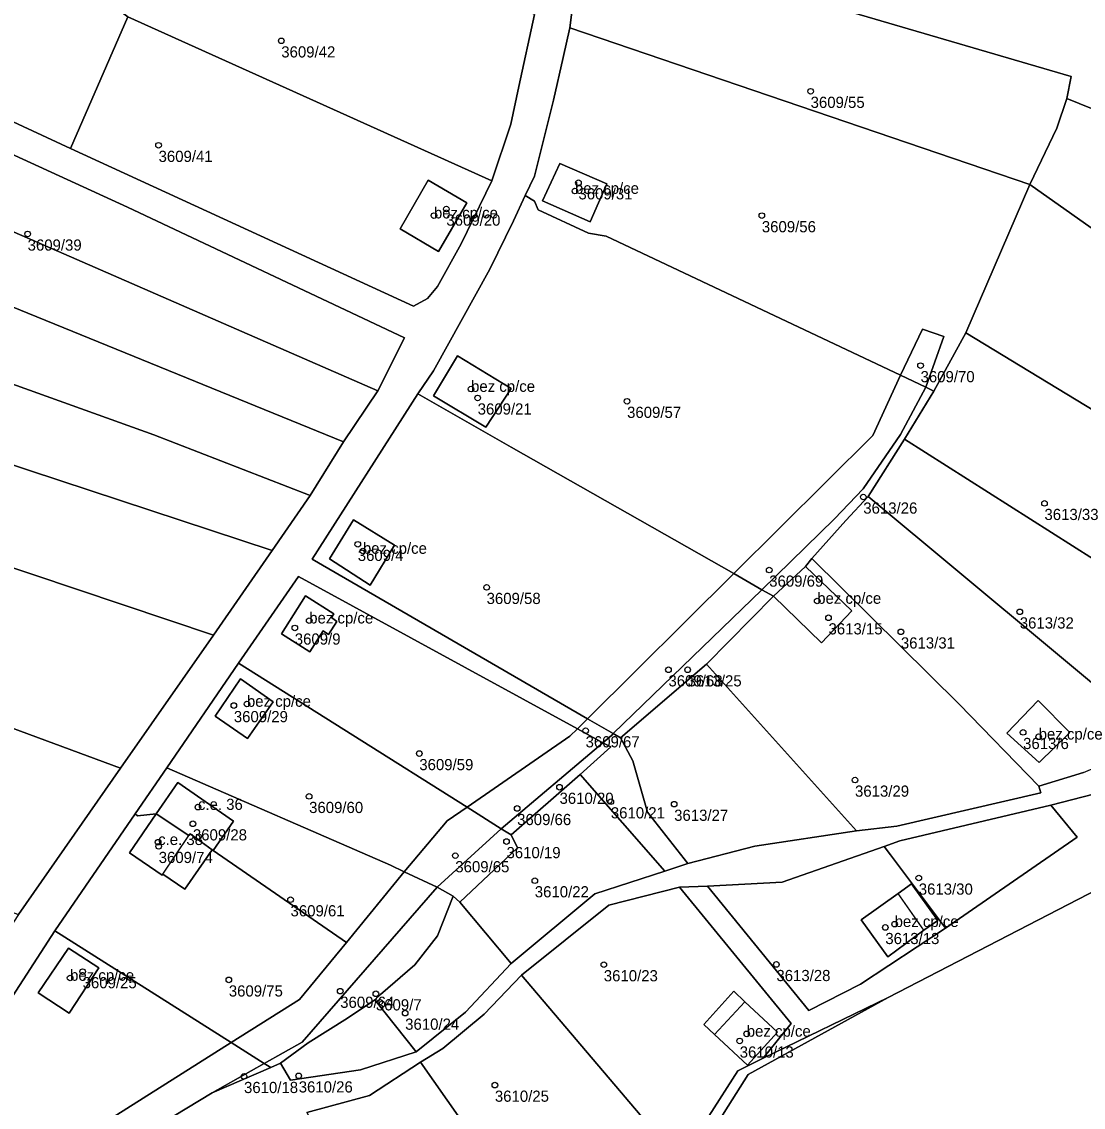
# Model space of a CAD drawing. Extents: x -878211 to -870363, y -1058464 to -1052522.
# Drawn here: x -875358 to -875263.1, y -1055357 to -1055259.9 of the extents above; entities that cross this region are included whole.
import ezdxf

# ---------------------------------------------------------------- set-up
doc = ezdxf.new("R2010")
doc.units = 0
for name, color, linetype in [('Definiční body', 7, 'Continuous'), ('Polygon budovy', 7, 'Continuous'), ('Polygon parcely', 7, 'Continuous')]:
    doc.layers.add(name, color=color, linetype=linetype)

msp = doc.modelspace()

# ---------------------------------------------------------------- linework, layer by layer
at = {"layer": 'Definiční body'}
for centre in [(-875334.8, -1055261.58994), (-875287.47, -1055266.09994), (-875345.77, -1055270.92994), (-875308.23, -1055274.27994), (-875308.54, -1055275.01994), (-875321.15, -1055277.21994), (-875320.04, -1055276.62994), (-875291.83, -1055277.21994), (-875357.48, -1055278.85994), (-875277.64, -1055290.62994), (-875317.83, -1055292.72994), (-875317.24, -1055293.51994), (-875303.88, -1055293.81994), (-875282.76, -1055302.37994), (-875266.56, -1055302.94994), (-875327.96, -1055306.60994), (-875327.5, -1055307.20994), (-875291.17, -1055308.90994), (-875316.44, -1055310.45994), (-875286.88, -1055311.67994), (-875268.77, -1055312.64994), (-875333.59, -1055314.08994), (-875332.3, -1055313.43994), (-875285.87, -1055313.17994), (-875279.4, -1055314.43994), (-875300.18, -1055317.82994), (-875298.47, -1055317.82994), (-875337.87, -1055320.88994), (-875339.04, -1055321.02994), (-875307.59, -1055323.27994), (-875268.47, -1055323.42994), (-875267.08, -1055323.81994), (-875322.46, -1055325.31994), (-875283.5, -1055327.68994), (-875309.92, -1055328.32994), (-875332.31, -1055329.14994), (-875305.33, -1055329.62994), (-875342.25, -1055330.10994), (-875313.71, -1055330.22994), (-875299.67, -1055329.84994), (-875342.7, -1055331.59994), (-875345.81, -1055333.24994), (-875314.66, -1055333.18994), (-875345.76, -1055333.61994), (-875319.24, -1055334.44994), (-875312.13, -1055336.68994), (-875277.8, -1055336.44994), (-875333.97, -1055338.38994), (-875280.79, -1055340.86994), (-875279.96, -1055340.57994), (-875305.96, -1055344.19994), (-875290.53, -1055344.17994), (-875352.56, -1055344.81994), (-875353.68, -1055345.38994), (-875339.49, -1055345.55994), (-875329.53, -1055346.56994), (-875326.34, -1055346.79994), (-875323.72, -1055348.52994), (-875293.18, -1055350.38994), (-875293.81, -1055351.01994), (-875338.13, -1055354.18994), (-875333.24, -1055354.13994), (-875315.7, -1055354.96994)]:
    msp.add_circle(centre, 0.25, dxfattribs=at)
at = {"layer": 'Polygon budovy'}
for points in [[(-875309.89, -1055272.55), (-875311.43, -1055275.91), (-875307.19, -1055277.78), (-875305.68, -1055274.37)], [(-875318.2, -1055276.08), (-875321.67, -1055274.04), (-875324.18, -1055278.39), (-875320.75, -1055280.44)], [(-875319.05, -1055289.77), (-875321.19, -1055293.34), (-875316.5, -1055296.15), (-875314.24, -1055292.69)], [(-875328.34, -1055304.43), (-875330.48, -1055307.92), (-875326.86, -1055310.27), (-875324.69, -1055306.69)], [(-875287.94, -1055308.58), (-875290.78, -1055311.26), (-875286.49, -1055315.41), (-875283.78, -1055312.56)], [(-875334.79, -1055314.62), (-875332.24, -1055316.23), (-875331.06, -1055314.35), (-875330.59, -1055314.67), (-875329.83, -1055313.51), (-875330.31, -1055313.15), (-875330.1, -1055312.82), (-875332.64, -1055311.21)], [(-875340.72, -1055321.98), (-875337.83, -1055323.97), (-875335.53, -1055320.69), (-875338.44, -1055318.64)], [(-875269.94, -1055323.49), (-875267.02, -1055326.11), (-875264.3, -1055323.43), (-875267.13, -1055320.57)], [(-875340.97, -1055333.93), (-875340.88, -1055333.99), (-875339.07, -1055331.36), (-875344.05, -1055327.92), (-875345.98, -1055330.72), (-875343.07, -1055332.66), (-875342.95, -1055332.49)], [(-875345.98, -1055330.72), (-875348.37, -1055334.19), (-875345.46, -1055336.19), (-875345.4, -1055336.1), (-875343.07, -1055332.66)], [(-875279.65, -1055337.82), (-875282.96, -1055340.2), (-875280.58, -1055343.49), (-875277.34, -1055341.12)], [(-875356.54, -1055346.71), (-875353.77, -1055348.53), (-875351.12, -1055344.49), (-875353.83, -1055342.72)], [(-875293.34, -1055347.52), (-875296.07, -1055350.44), (-875293.12, -1055353.19), (-875290.42, -1055350.23)]]:
    msp.add_lwpolyline(points, close=True, dxfattribs=at)
at = {"layer": 'Polygon parcely'}
for points in [[(-875231.79, -1055227.05), (-875224.67, -1055262.34), (-875226.76, -1055267.1), (-875229.31, -1055272.89), (-875225.06, -1055286.96), (-875220.69, -1055301.45), (-875229.15, -1055309.71), (-875259.08, -1055336.05), (-875280.53, -1055347.13), (-875293.06, -1055354.03), (-875306.02, -1055374.55), (-875312.45, -1055379.64), (-875339.18, -1055400.55), (-875361.39, -1055412.55), (-875359.75, -1055415.8), (-875334.2, -1055401.89), (-875295.89, -1055379.59), (-875257.96, -1055358.31), (-875248.53, -1055352.74), (-875243.72, -1055348.71), (-875221.1, -1055321.52), (-875212.34, -1055291.26), (-875214.82, -1055274.23), (-875220.48, -1055256.01)], [(-875367.97, -1055361.13), (-875355.06, -1055341.16), (-875347.87, -1055330.72), (-875345.03, -1055326.59), (-875338.63, -1055317.25), (-875333.25, -1055309.49), (-875308.32, -1055323.1), (-875307.43, -1055322.21), (-875332.05, -1055307.95), (-875322.6, -1055293.16), (-875321.2, -1055291.1), (-875316.16, -1055282.02), (-875314.03, -1055277.7), (-875312.99, -1055275.43), (-875312.16, -1055273.69), (-875310.46, -1055266.9), (-875309.58, -1055263.08), (-875308.99, -1055260.44), (-875307.96, -1055252.23)], [(-875312.17, -1055259.24), (-875313.57, -1055265.67), (-875314.28, -1055269.04), (-875315.98, -1055274.1), (-875318.71, -1055279.73), (-875320.84, -1055283.56), (-875321.72, -1055284.62), (-875322.97, -1055285.31), (-875353.65, -1055271.23), (-875389.76, -1055254.42)], [(-875392.41, -1055256.08), (-875358.61, -1055271.84), (-875348.56, -1055276.46), (-875323.79, -1055288.15), (-875326.18, -1055292.88), (-875329.23, -1055297.44), (-875332.21, -1055302.25), (-875335.61, -1055307.16), (-875340.85, -1055314.72), (-875349.18, -1055326.62), (-875358.29, -1055339.7), (-875371.29, -1055359.65), (-875373.8, -1055356.3), (-875375.78, -1055352.39), (-875373.16, -1055359.84)], [(-875263.07, -1055327.02), (-875267.05, -1055328.24), (-875266.88, -1055328.84), (-875279.76, -1055331.82), (-875283.38, -1055332.24), (-875292.46, -1055333.6), (-875298.46, -1055335.16), (-875300.49, -1055335.85), (-875306.75, -1055337.85), (-875314.25, -1055344.08), (-875318.34, -1055348.46), (-875322.73, -1055351.99), (-875327.73, -1055353.59), (-875333.98, -1055354.53), (-875334.87, -1055353), (-875335.74, -1055353.4), (-875340.97, -1055355.66), (-875352.31, -1055362.5)], [(-875332.52, -1055357.43), (-875326.91, -1055355.9), (-875322.35, -1055352.93), (-875320.34, -1055351.69), (-875316.66, -1055348.61), (-875313.33, -1055345.14), (-875305.52, -1055338.87), (-875299.2, -1055337.28), (-875296.68, -1055337.18), (-875290, -1055336.82), (-875280.89, -1055333.63), (-875279.48, -1055333.14), (-875265.98, -1055329.95), (-875253.5, -1055326.71)], [(-875253.5, -1055326.71), (-875265.98, -1055329.95), (-875263.65, -1055332.81), (-875275.41, -1055340.92), (-875283.02, -1055345.93), (-875287.63, -1055348.31), (-875296.68, -1055337.18), (-875299.2, -1055337.28), (-875289.21, -1055349.45), (-875291.71, -1055352.57), (-875280.53, -1055347.13), (-875259.08, -1055336.05)]]:
    msp.add_lwpolyline(points, dxfattribs=at)
for points in [[(-875307.96, -1055252.23), (-875285.58, -1055258.51), (-875264.17, -1055264.79), (-875264.57, -1055266.74), (-875262.36, -1055267.65), (-875237.21, -1055279.52), (-875238.14, -1055271.52), (-875239.89, -1055261.36), (-875242.69, -1055247.5), (-875263.34, -1055244.75), (-875280.53, -1055241.35), (-875305.98, -1055236.2), (-875307.08, -1055243.78)], [(-875380.61, -1055244.15), (-875392.81, -1055238.7), (-875392.34, -1055253.06), (-875391.06, -1055253.27), (-875389.76, -1055254.42), (-875353.65, -1055271.23), (-875348.52, -1055259.43), (-875349.34, -1055258.82), (-875367.02, -1055250.53), (-875370.11, -1055249.03), (-875378.32, -1055245.23)], [(-875349.34, -1055258.82), (-875348.52, -1055259.43), (-875315.98, -1055274.1), (-875314.28, -1055269.04), (-875313.57, -1055265.67), (-875312.17, -1055259.24), (-875314.56, -1055258.15), (-875343.99, -1055245.46)], [(-875267.86, -1055274.43), (-875265.47, -1055269.39), (-875264.57, -1055266.74), (-875264.17, -1055264.79), (-875285.58, -1055258.51), (-875307.96, -1055252.23), (-875308.99, -1055260.44)], [(-875392.41, -1055256.08), (-875392.16, -1055264.55), (-875385.79, -1055267.02), (-875371.08, -1055273.68), (-875363.64, -1055276.56), (-875326.18, -1055292.88), (-875323.79, -1055288.15), (-875348.56, -1055276.46), (-875358.61, -1055271.84)], [(-875315.98, -1055274.1), (-875348.52, -1055259.43), (-875353.65, -1055271.23), (-875322.97, -1055285.31), (-875321.72, -1055284.62), (-875320.84, -1055283.56), (-875318.71, -1055279.73)], [(-875312.15, -1055275.93), (-875311.84, -1055276.7), (-875307.33, -1055278.79), (-875305.76, -1055279.06), (-875279.44, -1055291.5), (-875277.48, -1055287.37), (-875275.55, -1055288.04), (-875277.18, -1055292.57), (-875276.45, -1055292.91), (-875273.58, -1055287.69), (-875267.86, -1055274.43), (-875308.99, -1055260.44), (-875309.58, -1055263.08), (-875310.46, -1055266.9), (-875312.16, -1055273.69), (-875312.99, -1055275.43)], [(-875326.18, -1055292.88), (-875363.64, -1055276.56), (-875371.08, -1055273.68), (-875385.79, -1055267.02), (-875392.16, -1055264.55), (-875391.85, -1055271.93), (-875329.23, -1055297.44)], [(-875237.21, -1055279.52), (-875262.36, -1055267.65), (-875264.57, -1055266.74), (-875265.47, -1055269.39), (-875267.86, -1055274.43), (-875236.32, -1055296.72), (-875236.27, -1055291.74)], [(-875391.85, -1055271.93), (-875390.99, -1055280.72), (-875363.91, -1055290.48), (-875346.18, -1055296.82), (-875332.21, -1055302.25), (-875329.23, -1055297.44)], [(-875309.89, -1055272.55), (-875311.43, -1055275.91), (-875307.19, -1055277.78), (-875305.68, -1055274.37)], [(-875309.89, -1055272.55), (-875305.68, -1055274.37), (-875307.19, -1055277.78), (-875311.43, -1055275.91)], [(-875324.18, -1055278.39), (-875320.75, -1055280.44), (-875318.2, -1055276.08), (-875321.67, -1055274.04)], [(-875324.18, -1055278.39), (-875321.67, -1055274.04), (-875318.2, -1055276.08), (-875320.75, -1055280.44)], [(-875267.86, -1055274.43), (-875273.58, -1055287.69), (-875240.8, -1055307.61), (-875238.21, -1055301.95), (-875236.32, -1055296.72)], [(-875294.34, -1055309.23), (-875281.91, -1055296.87), (-875279.44, -1055291.5), (-875305.76, -1055279.06), (-875307.33, -1055278.79), (-875311.84, -1055276.7), (-875312.15, -1055275.93), (-875312.99, -1055275.43), (-875314.03, -1055277.7), (-875316.16, -1055282.02), (-875321.2, -1055291.1), (-875322.6, -1055293.16), (-875314.25, -1055297.91)], [(-875390.53, -1055289.34), (-875365.57, -1055297.31), (-875335.61, -1055307.16), (-875332.21, -1055302.25), (-875346.18, -1055296.82), (-875363.91, -1055290.48), (-875390.99, -1055280.72), (-875390.44, -1055288.55)], [(-875279.44, -1055291.5), (-875277.18, -1055292.57), (-875275.55, -1055288.04), (-875277.48, -1055287.37)], [(-875273.58, -1055287.69), (-875276.45, -1055292.91), (-875279.07, -1055297.22), (-875249.02, -1055316.28), (-875244.75, -1055312.83), (-875240.8, -1055307.61)], [(-875390.53, -1055289.34), (-875389.52, -1055298.41), (-875340.85, -1055314.72), (-875335.61, -1055307.16), (-875365.57, -1055297.31)], [(-875316.5, -1055296.15), (-875314.24, -1055292.69), (-875319.05, -1055289.77), (-875321.19, -1055293.34)], [(-875316.5, -1055296.15), (-875321.19, -1055293.34), (-875319.05, -1055289.77), (-875314.24, -1055292.69)], [(-875282.77, -1055301.66), (-875279.42, -1055296.78), (-875277.18, -1055292.57), (-875279.44, -1055291.5), (-875281.91, -1055296.87), (-875294.34, -1055309.23), (-875291.82, -1055310.67), (-875285.33, -1055304.34)], [(-875307.43, -1055322.21), (-875294.34, -1055309.23), (-875314.25, -1055297.91), (-875322.6, -1055293.16), (-875332.05, -1055307.95)], [(-875282.33, -1055302.34), (-875279.07, -1055297.22), (-875276.45, -1055292.91), (-875277.18, -1055292.57), (-875279.42, -1055296.78), (-875282.77, -1055301.66), (-875285.33, -1055304.34), (-875291.82, -1055310.67), (-875290.78, -1055311.26), (-875287.94, -1055308.58), (-875287.35, -1055307.87), (-875284.31, -1055304.48)], [(-875279.07, -1055297.22), (-875282.33, -1055302.34), (-875257.75, -1055322.82), (-875249.02, -1055316.28)], [(-875386.58, -1055312.79), (-875349.18, -1055326.62), (-875340.85, -1055314.72), (-875389.52, -1055298.41), (-875388.86, -1055300.92)], [(-875282.33, -1055302.34), (-875284.31, -1055304.48), (-875287.35, -1055307.87), (-875274.2, -1055320.91), (-875267.05, -1055328.24), (-875263.07, -1055327.02), (-875259.69, -1055325.58), (-875257.69, -1055323.85), (-875257.75, -1055322.82)], [(-875330.48, -1055307.92), (-875328.34, -1055304.43), (-875324.69, -1055306.69), (-875326.86, -1055310.27)], [(-875330.48, -1055307.92), (-875326.86, -1055310.27), (-875324.69, -1055306.69), (-875328.34, -1055304.43)], [(-875274.2, -1055320.91), (-875287.35, -1055307.87), (-875287.94, -1055308.58), (-875283.78, -1055312.56), (-875286.49, -1055315.41), (-875290.78, -1055311.26), (-875296.78, -1055317.32), (-875283.38, -1055332.24), (-875279.76, -1055331.82), (-875266.88, -1055328.84), (-875267.05, -1055328.24)], [(-875286.49, -1055315.41), (-875283.78, -1055312.56), (-875287.94, -1055308.58), (-875290.78, -1055311.26)], [(-875318.18, -1055330.12), (-875309, -1055323.78), (-875308.32, -1055323.1), (-875333.25, -1055309.49), (-875338.63, -1055317.25)], [(-875305.13, -1055323.54), (-875291.82, -1055310.67), (-875294.34, -1055309.23), (-875307.43, -1055322.21)], [(-875290.78, -1055311.26), (-875291.82, -1055310.67), (-875305.13, -1055323.54), (-875304.48, -1055323.92), (-875296.78, -1055317.32)], [(-875329.83, -1055313.51), (-875330.31, -1055313.15), (-875330.1, -1055312.82), (-875332.64, -1055311.21), (-875334.79, -1055314.62), (-875332.24, -1055316.23), (-875331.06, -1055314.35), (-875330.59, -1055314.67)], [(-875329.83, -1055313.51), (-875330.59, -1055314.67), (-875331.06, -1055314.35), (-875332.24, -1055316.23), (-875334.79, -1055314.62), (-875332.64, -1055311.21), (-875330.1, -1055312.82), (-875330.31, -1055313.15)], [(-875386.58, -1055312.79), (-875381.99, -1055331.14), (-875358.29, -1055339.7), (-875349.18, -1055326.62)], [(-875325.02, -1055335.29), (-875323.8, -1055335.9), (-875319.98, -1055331.35), (-875318.18, -1055330.12), (-875338.63, -1055317.25), (-875345.03, -1055326.59)], [(-875296.78, -1055317.32), (-875304.48, -1055323.92), (-875303.36, -1055325.96), (-875302.04, -1055330.55), (-875298.46, -1055335.16), (-875292.46, -1055333.6), (-875283.38, -1055332.24)], [(-875338.44, -1055318.64), (-875335.53, -1055320.69), (-875337.83, -1055323.97), (-875340.72, -1055321.98)], [(-875338.44, -1055318.64), (-875340.72, -1055321.98), (-875337.83, -1055323.97), (-875335.53, -1055320.69)], [(-875264.3, -1055323.43), (-875267.02, -1055326.11), (-875269.94, -1055323.49), (-875267.13, -1055320.57)], [(-875264.3, -1055323.43), (-875267.13, -1055320.57), (-875269.94, -1055323.49), (-875267.02, -1055326.11)], [(-875306.04, -1055324.35), (-875305.26, -1055323.7), (-875305.13, -1055323.54), (-875307.43, -1055322.21), (-875308.32, -1055323.1)], [(-875315.13, -1055332.04), (-875306.04, -1055324.35), (-875308.32, -1055323.1), (-875309, -1055323.78), (-875318.18, -1055330.12)], [(-875300.49, -1055335.85), (-875298.46, -1055335.16), (-875302.04, -1055330.55), (-875303.36, -1055325.96), (-875304.48, -1055323.92), (-875305.13, -1055323.54), (-875305.26, -1055323.7), (-875306.04, -1055324.35), (-875305.33, -1055324.73), (-875308.07, -1055327.2)], [(-875308.07, -1055327.2), (-875305.33, -1055324.73), (-875306.04, -1055324.35), (-875315.13, -1055332.04), (-875314.24, -1055332.6)], [(-875339.07, -1055331.36), (-875340.88, -1055333.99), (-875328.98, -1055342.21), (-875323.8, -1055335.9), (-875325.02, -1055335.29), (-875345.03, -1055326.59), (-875347.87, -1055330.72), (-875347.66, -1055330.88), (-875345.98, -1055330.72), (-875344.05, -1055327.92)], [(-875318.83, -1055338.6), (-875314.25, -1055344.08), (-875306.75, -1055337.85), (-875300.49, -1055335.85), (-875308.07, -1055327.2), (-875314.24, -1055332.6), (-875313.67, -1055333.75)], [(-875340.88, -1055333.99), (-875339.07, -1055331.36), (-875344.05, -1055327.92), (-875345.98, -1055330.72), (-875343.07, -1055332.66), (-875342.95, -1055332.49), (-875340.97, -1055333.93)], [(-875323.8, -1055335.9), (-875320.86, -1055337.28), (-875315.13, -1055332.04), (-875318.18, -1055330.12), (-875319.98, -1055331.35)], [(-875275.41, -1055340.92), (-875263.65, -1055332.81), (-875265.98, -1055329.95), (-875279.48, -1055333.14), (-875280.89, -1055333.63), (-875280.34, -1055334.37)], [(-875347.87, -1055330.72), (-875355.06, -1055341.16), (-875339.28, -1055351.16), (-875333.17, -1055347.32), (-875328.98, -1055342.21), (-875340.88, -1055333.99), (-875340.97, -1055333.93), (-875343.42, -1055337.46), (-875345.4, -1055336.1), (-875345.46, -1055336.19), (-875348.37, -1055334.19), (-875345.98, -1055330.72), (-875347.66, -1055330.88)], [(-875343.42, -1055337.46), (-875340.97, -1055333.93), (-875342.95, -1055332.49), (-875343.07, -1055332.66), (-875345.98, -1055330.72), (-875348.37, -1055334.19), (-875345.46, -1055336.19), (-875345.4, -1055336.1)], [(-875314.24, -1055332.6), (-875315.13, -1055332.04), (-875320.86, -1055337.28), (-875319.44, -1055338.08), (-875318.83, -1055338.6), (-875313.67, -1055333.75)], [(-875280.34, -1055334.37), (-875280.89, -1055333.63), (-875290, -1055336.82), (-875296.68, -1055337.18), (-875287.63, -1055348.31), (-875283.02, -1055345.93), (-875275.41, -1055340.92)], [(-875328.98, -1055342.21), (-875333.17, -1055347.32), (-875339.28, -1055351.16), (-875336.33, -1055353.03), (-875332.92, -1055351.12), (-875320.86, -1055337.28), (-875323.8, -1055335.9)], [(-875280.58, -1055343.49), (-875282.96, -1055340.2), (-875279.65, -1055337.82), (-875278.46, -1055336.98), (-875276.09, -1055340.25), (-875277.34, -1055341.12)], [(-875280.58, -1055343.49), (-875277.34, -1055341.12), (-875276.09, -1055340.25), (-875278.46, -1055336.98), (-875279.65, -1055337.82), (-875282.96, -1055340.2)], [(-875325.92, -1055346.86), (-875322.86, -1055344.2), (-875320.83, -1055341.63), (-875319.44, -1055338.08), (-875320.86, -1055337.28), (-875332.92, -1055351.12), (-875336.33, -1055353.03), (-875335.74, -1055353.4), (-875334.87, -1055353), (-875332.39, -1055351.19), (-875328.88, -1055348.97), (-875326.42, -1055347.34)], [(-875319.44, -1055338.08), (-875320.83, -1055341.63), (-875322.86, -1055344.2), (-875325.92, -1055346.86), (-875326.42, -1055347.34), (-875322.73, -1055351.99), (-875318.34, -1055348.46), (-875314.25, -1055344.08), (-875318.83, -1055338.6)], [(-875305.52, -1055338.87), (-875313.33, -1055345.14), (-875299.17, -1055361.79), (-875293.97, -1055353.7), (-875291.71, -1055352.57), (-875289.21, -1055349.45), (-875299.2, -1055337.28)], [(-875339.28, -1055351.16), (-875355.06, -1055341.16), (-875367.97, -1055361.13), (-875366.64, -1055363.52), (-875352.98, -1055359.83)], [(-875351.12, -1055344.49), (-875353.83, -1055342.72), (-875356.54, -1055346.71), (-875353.77, -1055348.53)], [(-875351.12, -1055344.49), (-875353.77, -1055348.53), (-875356.54, -1055346.71), (-875353.83, -1055342.72)], [(-875322.35, -1055352.93), (-875310.43, -1055369.92), (-875308.39, -1055372.69), (-875302.45, -1055365.77), (-875299.17, -1055361.79), (-875313.33, -1055345.14), (-875316.66, -1055348.61), (-875320.34, -1055351.69)], [(-875294.34, -1055346.58), (-875297.01, -1055349.56), (-875296.07, -1055350.44), (-875293.12, -1055353.19), (-875290.42, -1055350.23), (-875293.34, -1055347.52)], [(-875294.34, -1055346.58), (-875293.34, -1055347.52), (-875290.42, -1055350.23), (-875293.12, -1055353.19), (-875296.07, -1055350.44), (-875297.01, -1055349.56)], [(-875326.42, -1055347.34), (-875328.88, -1055348.97), (-875332.39, -1055351.19), (-875334.87, -1055353), (-875333.98, -1055354.53), (-875327.73, -1055353.59), (-875322.73, -1055351.99)], [(-875293.97, -1055353.7), (-875299.17, -1055361.79), (-875302.45, -1055365.77), (-875308.39, -1055372.69), (-875312.45, -1055379.64), (-875306.02, -1055374.55), (-875293.06, -1055354.03), (-875280.53, -1055347.13), (-875291.71, -1055352.57)], [(-875336.33, -1055353.03), (-875339.28, -1055351.16), (-875352.98, -1055359.83), (-875366.64, -1055363.52), (-875365.4, -1055365.77), (-875360.7, -1055365.19), (-875352.31, -1055362.5), (-875340.97, -1055355.66)], [(-875335.74, -1055353.4), (-875336.33, -1055353.03), (-875340.97, -1055355.66)], [(-875332.52, -1055357.43), (-875318.73, -1055381.57), (-875315.48, -1055379.29), (-875311.46, -1055376.01), (-875309.39, -1055373.45), (-875312.8, -1055375.94), (-875315.28, -1055372.51), (-875311.86, -1055369.99), (-875311.43, -1055370.58), (-875310.43, -1055369.92), (-875322.35, -1055352.93), (-875326.91, -1055355.9)]]:
    msp.add_lwpolyline(points, close=True, dxfattribs=at)

# ---------------------------------------------------------------- texts
at = {"layer": 'Definiční body'}
for s, p in [('3609/42', (-875334.8, -1055263.079)), ('3609/55', (-875287.47, -1055267.589)), ('3609/41', (-875345.77, -1055272.419)), ('bez cp/ce', (-875308.54, -1055275.27)), ('3609/31', (-875308.23, -1055275.769)), ('bez cp/ce', (-875321.15, -1055277.47)), ('3609/20', (-875320.04, -1055278.119)), ('3609/56', (-875291.83, -1055278.709)), ('3609/39', (-875357.48, -1055280.349)), ('3609/70', (-875277.64, -1055292.119)), ('bez cp/ce', (-875317.83, -1055292.98)), ('3609/21', (-875317.24, -1055295.009)), ('3609/57', (-875303.88, -1055295.309)), ('3613/26', (-875282.76, -1055303.869)), ('3613/33', (-875266.56, -1055304.439)), ('3609/4', (-875327.96, -1055308.099)), ('bez cp/ce', (-875327.5, -1055307.46)), ('3609/69', (-875291.17, -1055310.399)), ('3609/58', (-875316.44, -1055311.949)), ('bez cp/ce', (-875286.88, -1055311.929)), ('bez cp/ce', (-875332.3, -1055313.69)), ('3613/15', (-875285.87, -1055314.669)), ('3613/32', (-875268.77, -1055314.139)), ('3609/9', (-875333.59, -1055315.579)), ('3613/31', (-875279.4, -1055315.929)), ('3609/68', (-875300.18, -1055319.319)), ('3613/25', (-875298.47, -1055319.319)), ('bez cp/ce', (-875337.87, -1055321.139)), ('3609/29', (-875339.04, -1055322.519)), ('bez cp/ce', (-875267.08, -1055324.07)), ('3609/67', (-875307.59, -1055324.769)), ('3613/6', (-875268.47, -1055324.919)), ('3609/59', (-875322.46, -1055326.809)), ('3613/29', (-875283.5, -1055329.179)), ('c.e. 36', (-875342.25, -1055330.36)), ('3610/20', (-875309.92, -1055329.819)), ('3609/60', (-875332.31, -1055330.639)), ('3610/21', (-875305.33, -1055331.119)), ('3613/27', (-875299.67, -1055331.339)), ('3609/66', (-875313.71, -1055331.719)), ('3609/28', (-875342.7, -1055333.089)), ('c.e. 38', (-875345.81, -1055333.5)), ('3609/74', (-875345.76, -1055335.109)), ('3610/19', (-875314.66, -1055334.679)), ('3609/65', (-875319.24, -1055335.939)), ('3610/22', (-875312.13, -1055338.179)), ('3613/30', (-875277.8, -1055337.939)), ('3609/61', (-875333.97, -1055339.879)), ('bez cp/ce', (-875279.96, -1055340.83)), ('3613/13', (-875280.79, -1055342.359)), ('bez cp/ce', (-875353.68, -1055345.639)), ('3610/23', (-875305.96, -1055345.689)), ('3613/28', (-875290.53, -1055345.669)), ('3609/25', (-875352.56, -1055346.309)), ('3609/75', (-875339.49, -1055347.049)), ('3609/64', (-875329.53, -1055348.059)), ('3609/7', (-875326.34, -1055348.289)), ('3610/24', (-875323.72, -1055350.019)), ('bez cp/ce', (-875293.18, -1055350.639)), ('3610/13', (-875293.81, -1055352.509)), ('3610/18', (-875338.13, -1055355.679)), ('3610/26', (-875333.24, -1055355.629)), ('3610/25', (-875315.7, -1055356.459))]:
    msp.add_text(s, height=0.999996, dxfattribs=at).set_placement(p)

doc.saveas('drawing.dxf')
